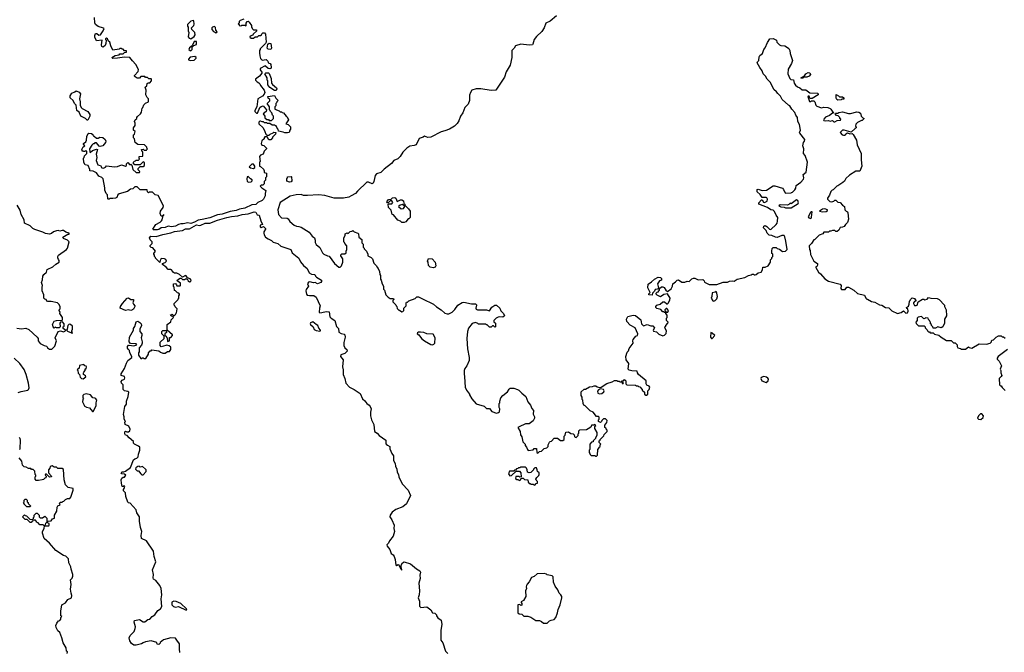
# Model space of a CAD drawing. Extents: x 1862350 to 2057294, y 212041 to 437318.
# Tile 263 of 301: x 1969843 to 1982444, y 365759 to 373859. Entities that reach past the tile are written whole.
import ezdxf

# ---------------------------------------------------------------- set-up
doc = ezdxf.new("R2010")
doc.units = 0

msp = doc.modelspace()

# ---------------------------------------------------------------- linework, layer by layer
at = {"layer": '0CON10XD'}
for points in [[(1971625, 371174), (1971605, 371168), (1971555, 371168), (1971548, 371175), (1971585, 371237), (1971642, 371268), (1971657, 371283), (1971667, 371295), (1971680, 371350), (1971690, 371355), (1971685, 371360), (1971668, 371342), (1971655, 371342), (1971642, 371375), (1971645, 371408), (1971679, 371455), (1971684, 371475), (1971616, 371606), (1971575, 371618), (1971542, 371652), (1971505, 371650), (1971493, 371643), (1971480, 371655), (1971475, 371680), (1971385, 371680), (1971348, 371718), (1971315, 371720), (1971290, 371695), (1971263, 371687), (1971222, 371658), (1971115, 371630), (1971100, 371615), (1971086, 371584), (1971070, 371575), (1971035, 371568), (1970995, 371570), (1970988, 371562), (1970975, 371560), (1970970, 371565), (1970968, 371615), (1970948, 371635), (1970933, 371675), (1970933, 371705), (1970912, 371822), (1970895, 371839), (1970855, 371856), (1970825, 371897), (1970785, 371918), (1970742, 371925), (1970742, 371942), (1970720, 371990), (1970682, 372002), (1970665, 372030), (1970660, 372085), (1970670, 372095), (1970673, 372117), (1970700, 372145), (1970700, 372175), (1970685, 372180), (1970678, 372172), (1970665, 372170), (1970655, 372180), (1970645, 372170), (1970640, 372195), (1970655, 372230), (1970678, 372245), (1970660, 372265), (1970660, 372275), (1970690, 372295), (1970698, 372315), (1970701, 372365), (1970718, 372402), (1970725, 372407), (1970761, 372401), (1970778, 372388), (1970785, 372370), (1970798, 372368), (1970825, 372340), (1970845, 372340), (1970867, 372353), (1970905, 372349), (1970935, 372326), (1970944, 372305), (1970939, 372285), (1970905, 372243), (1970873, 372233), (1970860, 372240), (1970825, 372280), (1970805, 372280), (1970795, 372270), (1970785, 372270), (1970765, 372250), (1970738, 372205), (1970740, 372165), (1970745, 372160), (1970775, 372182), (1970825, 372200), (1970837, 372197), (1970820, 372135), (1970829, 372095), (1970820, 372055), (1970842, 372002), (1970875, 371992), (1970895, 371960), (1970915, 371958), (1970939, 371971), (1970955, 371988), (1971055, 371976), (1971095, 371981), (1971145, 372000), (1971195, 371982), (1971208, 371992), (1971210, 372015), (1971225, 372030), (1971252, 372002), (1971265, 372010), (1971278, 371998), (1971292, 371942), (1971335, 371900), (1971375, 371900), (1971380, 371915), (1971360, 371935), (1971360, 371955), (1971385, 371980), (1971425, 371980), (1971438, 371992), (1971438, 372028), (1971425, 372040), (1971385, 372000), (1971315, 372000), (1971300, 372015), (1971300, 372035), (1971312, 372048), (1971325, 372050), (1971335, 372060), (1971365, 372060), (1971378, 372072), (1971370, 372085), (1971372, 372108), (1971418, 372112), (1971420, 372165), (1971412, 372172), (1971402, 372198), (1971425, 372200), (1971435, 372190), (1971465, 372190), (1971470, 372195), (1971480, 372205), (1971470, 372215), (1971470, 372225), (1971438, 372258), (1971355, 372260), (1971320, 372285), (1971310, 372335), (1971300, 372345), (1971300, 372385), (1971310, 372395), (1971320, 372425), (1971300, 372445), (1971300, 372475), (1971320, 372505), (1971320, 372535), (1971312, 372555), (1971320, 372575), (1971340, 372595), (1971340, 372605), (1971352, 372618), (1971388, 372652), (1971400, 372675), (1971410, 372725), (1971420, 372735), (1971432, 372768), (1971452, 372788), (1971490, 372805), (1971490, 372845), (1971473, 372863), (1971458, 372898), (1971460, 372955), (1971450, 372995), (1971468, 373012), (1971475, 373040), (1971485, 373050), (1971508, 373052), (1971530, 373075), (1971530, 373095), (1971525, 373100), (1971495, 373100), (1971478, 373118), (1971455, 373120), (1971445, 373130), (1971395, 373130), (1971375, 373110), (1971345, 373112), (1971320, 373125), (1971310, 373135), (1971310, 373145), (1971360, 373195), (1971362, 373222), (1971330, 373285), (1971285, 373330), (1971253, 373373), (1971185, 373378), (1971095, 373364), (1971035, 373363), (1971020, 373375), (1971065, 373400), (1971115, 373410), (1971125, 373420), (1971165, 373420), (1971182, 373438), (1971208, 373442), (1971208, 373458), (1971185, 373460), (1971165, 373480), (1971155, 373480), (1971145, 373490), (1971125, 373490), (1971115, 373480), (1971035, 373470), (1971008, 373525), (1970995, 373570), (1970980, 373585), (1970968, 373615), (1970955, 373620), (1970940, 373615), (1970940, 373605), (1970950, 373595), (1970947, 373553), (1970935, 373530), (1970915, 373510), (1970905, 373508), (1970893, 373515), (1970889, 373535), (1970900, 373595), (1970825, 373588), (1970804, 373635), (1970804, 373656), (1970815, 373682), (1970831, 373681), (1970855, 373659), (1970877, 373665), (1970913, 373715), (1970922, 373745), (1970915, 373752), (1970845, 373770), (1970812, 373795), (1970803, 373817), (1970800, 373885)], [(1976714, 373906), (1976631, 373839), (1976577, 373813), (1976557, 373755), (1976525, 373708), (1976457, 373645), (1976427, 373605), (1976412, 373545), (1976405, 373538), (1976365, 373534), (1976255, 373546), (1976187, 373523), (1976172, 373495), (1976142, 373465), (1976142, 373375), (1976120, 373275), (1976069, 373191), (1976048, 373122), (1975935, 372958), (1975875, 372950), (1975745, 372972), (1975685, 372972), (1975630, 372955), (1975612, 372928), (1975598, 372892), (1975598, 372825), (1975582, 372778), (1975538, 372735), (1975514, 372666), (1975486, 372624), (1975461, 372565), (1975440, 372530), (1975407, 372495), (1975345, 372456), (1975285, 372434), (1975235, 372424), (1975106, 372354), (1975065, 372350), (1975025, 372368), (1975005, 372353), (1974955, 372336), (1974915, 372258), (1974893, 372247), (1974835, 372240), (1974798, 372215), (1974745, 372162), (1974710, 372105), (1974682, 372078), (1974633, 372055), (1974603, 372017), (1974506, 371944), (1974465, 371902), (1974408, 371885), (1974392, 371865), (1974377, 371785), (1974366, 371764), (1974355, 371758), (1974305, 371780), (1974285, 371777), (1974168, 371665), (1974140, 371635), (1974085, 371602), (1974055, 371588), (1973985, 371572), (1973867, 371573), (1973746, 371606), (1973665, 371617), (1973525, 371607), (1973475, 371608), (1973445, 371620), (1973380, 371615), (1973305, 371599), (1973175, 371516), (1973147, 371423), (1973157, 371365), (1973195, 371320), (1973267, 371317), (1973278, 371308), (1973298, 371275), (1973355, 371226), (1973385, 371213), (1973415, 371212), (1973445, 371203), (1973546, 371136), (1973585, 371088), (1973614, 371064), (1973623, 371035), (1973623, 371005), (1973635, 370980), (1973685, 370940), (1973718, 370875), (1973735, 370858), (1973783, 370833), (1973805, 370830), (1973872, 370735), (1973925, 370690), (1973945, 370690), (1973960, 370705), (1973980, 370755), (1973980, 370795)], [(1972710, 373865), (1972663, 373847), (1972653, 373837), (1972650, 373815), (1972640, 373805), (1972650, 373795), (1972650, 373785), (1972675, 373780), (1972685, 373790), (1972725, 373790), (1972735, 373780), (1972740, 373785), (1972740, 373815), (1972750, 373825), (1972750, 373835), (1972765, 373840), (1972778, 373828), (1972810, 373785), (1972810, 373765), (1972820, 373755), (1972820, 373745), (1972835, 373730), (1972868, 373728), (1972878, 373715), (1972830, 373675), (1972828, 373662), (1972792, 373648), (1972790, 373635), (1972805, 373620), (1972835, 373620), (1972855, 373640), (1972885, 373640), (1972903, 373657), (1972925, 373658), (1972936, 373664), (1972942, 373678), (1972955, 373690), (1972975, 373689), (1972988, 373675), (1972997, 373573), (1972990, 373555), (1972920, 373485), (1972920, 373475), (1972910, 373465), (1972910, 373435), (1972914, 373394), (1972925, 373360), (1972945, 373342), (1972997, 373347), (1973018, 373328), (1973022, 373312), (1973032, 373302), (1973048, 373298), (1973057, 373287), (1973062, 373245), (1973058, 373235), (1973045, 373230), (1973022, 373232), (1972990, 373265), (1972983, 373267), (1972920, 373235), (1972920, 373215), (1972940, 373185), (1972940, 373175), (1972913, 373137), (1972860, 373095), (1972860, 373085), (1972880, 373065), (1972905, 373052), (1972918, 373038), (1972923, 373015), (1972972, 372955), (1972980, 372925), (1972972, 372905), (1972949, 372881), (1972890, 372845), (1972877, 372743), (1972850, 372695), (1972850, 372685), (1972875, 372660), (1972888, 372662), (1972917, 372733), (1972935, 372748), (1972960, 372755), (1973000, 372705), (1972998, 372682), (1972960, 372655), (1972980, 372625), (1972982, 372602), (1973005, 372580), (1973025, 372580), (1973035, 372570), (1973065, 372570), (1973090, 372595), (1973090, 372625), (1973080, 372635), (1973068, 372668), (1973052, 372682), (1973050, 372695), (1973040, 372705), (1973040, 372745), (1973008, 372785), (1973042, 372818), (1973042, 372835), (1973022, 372855), (1973020, 372875), (1973105, 372890), (1973120, 372855), (1973150, 372825), (1973132, 372808), (1973130, 372795), (1973120, 372785), (1973120, 372755), (1973110, 372745), (1973110, 372715), (1973165, 372690), (1973175, 372680), (1973195, 372680), (1973202, 372672), (1973218, 372668), (1973252, 372625), (1973268, 372615), (1973282, 372575), (1973250, 372525), (1973277, 372517), (1973310, 372485), (1973310, 372455), (1973300, 372445), (1973290, 372415), (1973272, 372408), (1973235, 372410), (1973215, 372420), (1973155, 372430), (1973150, 372455), (1973142, 372462), (1973125, 372500), (1973115, 372500), (1973105, 372510), (1973075, 372510), (1973045, 372530), (1973015, 372530), (1973005, 372540), (1972975, 372540), (1972965, 372550), (1972945, 372550), (1972925, 372560), (1972915, 372560), (1972903, 372547), (1972902, 372525), (1972958, 372472), (1972982, 372425), (1972992, 372392), (1973005, 372380), (1973035, 372380), (1973050, 372395), (1973088, 372412), (1973095, 372420), (1973120, 372415), (1973118, 372392), (1973080, 372355), (1973080, 372345), (1973055, 372320), (1973032, 372322), (1973008, 372358), (1972982, 372358), (1972970, 372345), (1972970, 372335), (1972943, 372307), (1972932, 372275), (1972942, 372252), (1972968, 372248), (1973000, 372215), (1973000, 372205), (1972973, 372177), (1972960, 372135), (1972925, 372122), (1972912, 372105), (1972920, 372045), (1972910, 372035), (1972910, 371985), (1972925, 371980), (1972962, 371945), (1972972, 371925), (1972972, 371902), (1973000, 371895), (1973000, 371845), (1972990, 371835), (1972990, 371805), (1972970, 371785), (1972970, 371755), (1972955, 371740), (1972932, 371738), (1972920, 371725), (1972940, 371705), (1972992, 371672), (1972983, 371635), (1972986, 371605), (1972965, 371562), (1972945, 371544), (1972891, 371519), (1972865, 371492), (1972815, 371486), (1972726, 371444), (1972655, 371431), (1972615, 371416), (1972535, 371402), (1972435, 371367), (1972375, 371360), (1972277, 371323), (1972180, 371300), (1972128, 371292), (1972079, 371265), (1972035, 371249), (1971995, 371256), (1971935, 371244), (1971905, 371246), (1971875, 371238), (1971836, 371214), (1971785, 371206), (1971745, 371213), (1971703, 371197), (1971655, 371192), (1971625, 371174)], [(1972035, 373614), (1972076, 373644), (1972090, 373665), (1972083, 373695), (1972044, 373734), (1972040, 373755), (1972070, 373785), (1972077, 373803), (1972070, 373845), (1972065, 373848), (1972035, 373838), (1971992, 373798), (1971992, 373775), (1972000, 373765), (1971998, 373718), (1972007, 373695), (1971999, 373639), (1972013, 373623), (1972035, 373614)], [(1972355, 373690), (1972370, 373705), (1972353, 373723), (1972347, 373757), (1972335, 373770), (1972310, 373765), (1972300, 373755), (1972302, 373735), (1972325, 373708), (1972355, 373690)], [(1972035, 373462), (1972052, 373478), (1972052, 373508), (1972072, 373528), (1972107, 373543), (1972105, 373578), (1972075, 373580), (1972048, 373522), (1972015, 373500), (1972008, 373475), (1972023, 373463), (1972035, 373462)], [(1973055, 373478), (1973023, 373483), (1973010, 373495), (1973020, 373545), (1973035, 373560), (1973056, 373555), (1973066, 373495), (1973055, 373478)], [(1979541, 371279), (1979546, 371325), (1979525, 371355), (1979504, 371404), (1979485, 371418), (1979454, 371424), (1979415, 371452), (1979302, 371495), (1979303, 371515), (1979335, 371550), (1979345, 371550), (1979363, 371523), (1979375, 371519), (1979409, 371535), (1979412, 371562), (1979406, 371576), (1979395, 371581), (1979345, 371582), (1979319, 371619), (1979280, 371655), (1979280, 371685), (1979295, 371690), (1979345, 371672), (1979402, 371678), (1979485, 371730), (1979505, 371732), (1979605, 371700), (1979620, 371685), (1979630, 371655), (1979645, 371638), (1979715, 371640), (1979722, 371648), (1979735, 371650), (1979765, 371680), (1979777, 371703), (1979780, 371735), (1979840, 371780), (1979872, 371815), (1979878, 371835), (1979870, 371875), (1979907, 371905), (1979926, 372035), (1979895, 372120), (1979872, 372145), (1979877, 372205), (1979864, 372245), (1979874, 372285), (1979887, 372303), (1979889, 372325), (1979827, 372405), (1979824, 372415), (1979837, 372445), (1979823, 372515), (1979803, 372555), (1979797, 372605), (1979776, 372636), (1979765, 372672), (1979723, 372715), (1979700, 372755), (1979680, 372765), (1979600, 372835), (1979579, 372879), (1979544, 372914), (1979530, 372935), (1979494, 372964), (1979452, 373055), (1979408, 373095), (1979388, 373135), (1979358, 373165), (1979343, 373205), (1979313, 373245), (1979282, 373305), (1979285, 373320), (1979302, 373338), (1979308, 373385), (1979315, 373400), (1979350, 373425), (1979367, 373475), (1979383, 373497), (1979413, 373565), (1979445, 373612), (1979486, 373616), (1979530, 373595), (1979532, 373572), (1979567, 373537), (1979585, 373528), (1979635, 373522), (1979655, 373512), (1979685, 373488), (1979700, 373465), (1979702, 373425), (1979732, 373335), (1979722, 373298), (1979678, 373225), (1979673, 373165), (1979697, 373107), (1979713, 373093), (1979748, 373088), (1979754, 373044), (1979770, 373020), (1979795, 373001), (1979828, 372988), (1979855, 372960), (1979905, 372960), (1979955, 372920), (1980058, 372918), (1980060, 372895), (1979985, 372850), (1979955, 372850), (1979948, 372878), (1979935, 372880), (1979930, 372875), (1979952, 372812), (1979965, 372810), (1979975, 372820), (1980005, 372820), (1980018, 372808), (1980033, 372763), (1980043, 372753), (1980105, 372732), (1980135, 372738), (1980185, 372733), (1980215, 372722), (1980225, 372712), (1980258, 372662), (1980245, 372660), (1980208, 372632), (1980155, 372610), (1980133, 372587), (1980130, 372575), (1980135, 372570), (1980155, 372562), (1980195, 372568), (1980215, 372560), (1980245, 372570), (1980262, 372552), (1980275, 372552), (1980303, 372567), (1980348, 372572), (1980350, 372585), (1980340, 372595), (1980340, 372605), (1980318, 372628), (1980295, 372630), (1980280, 372655), (1980285, 372660), (1980315, 372660), (1980328, 372672), (1980375, 372678), (1980448, 372658), (1980475, 372658), (1980555, 372678), (1980580, 372675), (1980603, 372663), (1980612, 372622), (1980632, 372602), (1980650, 372595), (1980625, 372570), (1980615, 372570), (1980567, 372543), (1980545, 372520), (1980540, 372495), (1980550, 372485), (1980550, 372475), (1980534, 372466), (1980485, 372420), (1980395, 372442), (1980375, 372442), (1980342, 372415), (1980370, 372385), (1980385, 372380), (1980405, 372382), (1980414, 372396), (1980435, 372408), (1980465, 372398), (1980495, 372400), (1980509, 372389), (1980553, 372315), (1980560, 372255), (1980613, 372145), (1980613, 372063), (1980622, 371985), (1980595, 371920), (1980545, 371918), (1980461, 371869), (1980414, 371826), (1980397, 371793), (1980378, 371772), (1980315, 371730), (1980302, 371728), (1980255, 371680), (1980240, 371675), (1980225, 371660), (1980207, 371613), (1980180, 371575), (1980182, 371562), (1980212, 371532), (1980235, 371528), (1980260, 371535), (1980273, 371547), (1980287, 371547), (1980315, 371522), (1980345, 371520), (1980374, 371484), (1980400, 371465), (1980403, 371423), (1980420, 371405), (1980435, 371400), (1980440, 371385), (1980448, 371305), (1980438, 371262), (1980410, 371235), (1980395, 371210), (1980375, 371200), (1980342, 371198), (1980328, 371165), (1980305, 371148), (1980288, 371148), (1980275, 371160), (1980245, 371160), (1980225, 371150), (1980205, 371150), (1980195, 371140), (1980135, 371138), (1980120, 371115), (1980075, 371100), (1980020, 371045), (1980005, 371040), (1979978, 370995), (1979948, 370962), (1979950, 370915), (1979960, 370905), (1979963, 370853), (1980007, 370767), (1980052, 370735), (1980052, 370715), (1980045, 370700), (1980030, 370695), (1980030, 370685), (1980064, 370624), (1980093, 370603), (1980145, 370542), (1980195, 370510), (1980345, 370472), (1980357, 370455), (1980352, 370415), (1980360, 370405), (1980373, 370403), (1980407, 370403), (1980430, 370435), (1980450, 370435), (1980516, 370396), (1980563, 370353), (1980655, 370330), (1980670, 370295), (1980685, 370280), (1980695, 370280), (1980745, 370252), (1980785, 370242), (1980845, 370208), (1980875, 370202), (1980925, 370172), (1980965, 370168), (1981005, 370130), (1981075, 370098), (1981122, 370108), (1981155, 370130), (1981185, 370100), (1981203, 370107), (1981212, 370125), (1981210, 370155), (1981195, 370160), (1981190, 370175), (1981218, 370192), (1981228, 370215), (1981230, 370255), (1981240, 370265), (1981242, 370278), (1981263, 370297), (1981295, 370288), (1981310, 370265), (1981308, 370252), (1981295, 370250), (1981280, 370235), (1981280, 370225), (1981295, 370200), (1981315, 370198), (1981328, 370202), (1981340, 370245), (1981395, 370280), (1981415, 370280), (1981427, 370273), (1981458, 370282), (1981475, 370300), (1981505, 370292), (1981585, 370288), (1981610, 370275), (1981680, 370205), (1981680, 370185), (1981698, 370145), (1981702, 370068), (1981680, 370025), (1981678, 369975), (1981656, 369924), (1981635, 369912), (1981595, 369928), (1981565, 369910), (1981535, 369910), (1981530, 369925), (1981510, 369945), (1981510, 369955), (1981500, 369965), (1981500, 369985), (1981490, 369995), (1981488, 370008), (1981472, 370022), (1981468, 370038), (1981435, 370040), (1981428, 370032), (1981415, 370030), (1981385, 370060), (1981342, 370048), (1981330, 370035), (1981330, 370005), (1981310, 369985), (1981315, 369970), (1981345, 369940), (1981418, 369938), (1981430, 369925), (1981432, 369912), (1981458, 369888), (1981460, 369875), (1981472, 369862), (1981485, 369860), (1981495, 369850), (1981535, 369850), (1981552, 369832), (1981605, 369818), (1981635, 369792), (1981705, 369752), (1981762, 369752), (1981795, 369720), (1981815, 369720), (1981840, 369695), (1981840, 369675), (1981850, 369655), (1981885, 369650), (1981898, 369638), (1981945, 369638), (1981985, 369670), (1981995, 369660), (1982027, 369653), (1982123, 369707), (1982215, 369702), (1982262, 369718), (1982280, 369735), (1982280, 369745), (1982290, 369755), (1982305, 369760), (1982340, 369795), (1982368, 369812), (1982402, 369812), (1982415, 369800), (1982435, 369800), (1982455, 369780)], [(1972025, 373338), (1972075, 373342), (1972100, 373365), (1972100, 373375), (1972085, 373388), (1972023, 373377), (1972002, 373355), (1972004, 373344), (1972025, 373338)], [(1973125, 372950), (1973105, 372950), (1973045, 372992), (1973020, 373025), (1973020, 373075), (1973010, 373085), (1973010, 373115), (1972980, 373165), (1972992, 373178), (1973025, 373180), (1973035, 373170), (1973061, 373105), (1973066, 373046), (1973077, 373027), (1973129, 372985), (1973133, 372975), (1973125, 372950)], [(1979845, 373110), (1979840, 373115), (1979885, 373140), (1979905, 373167), (1979935, 373183), (1979955, 373180), (1979962, 373155), (1979946, 373134), (1979916, 373124), (1979878, 373122), (1979865, 373112), (1979845, 373110)], [(1970715, 372572), (1970705, 372572), (1970684, 372594), (1970624, 372625), (1970604, 372674), (1970572, 372695), (1970564, 372764), (1970543, 372785), (1970528, 372825), (1970490, 372860), (1970488, 372885), (1970511, 372919), (1970550, 372935), (1970565, 372948), (1970605, 372932), (1970619, 372909), (1970608, 372845), (1970617, 372805), (1970618, 372765), (1970628, 372735), (1970641, 372721), (1970713, 372685), (1970739, 372645), (1970741, 372625), (1970715, 372572)], [(1980315, 372828), (1980300, 372835), (1980290, 372855), (1980290, 372900), (1980320, 372885), (1980335, 372870), (1980375, 372870), (1980388, 372858), (1980388, 372842), (1980365, 372840), (1980355, 372832), (1980315, 372828)], [(1972835, 371952), (1972850, 371965), (1972850, 371985), (1972835, 372010), (1972815, 372010), (1972780, 371975), (1972795, 371960), (1972835, 371952)], [(1972768, 371778), (1972805, 371782), (1972820, 371795), (1972818, 371808), (1972795, 371820), (1972765, 371850), (1972752, 371848), (1972748, 371815), (1972755, 371790), (1972768, 371778)], [(1973295, 371778), (1973262, 371792), (1973260, 371825), (1973270, 371835), (1973272, 371848), (1973315, 371850), (1973320, 371845), (1973326, 371796), (1973315, 371782), (1973295, 371778)], [(1969805, 369911), (1969865, 369902), (1969923, 369907), (1969961, 369891), (1970068, 369795), (1970078, 369775), (1970080, 369745), (1970105, 369712), (1970155, 369688), (1970185, 369680), (1970195, 369670), (1970198, 369655), (1970225, 369638), (1970255, 369640), (1970292, 369678), (1970312, 369745), (1970298, 369785), (1970334, 369866), (1970363, 369873), (1970405, 369860), (1970430, 369875), (1970428, 369888), (1970415, 369890), (1970400, 369905), (1970400, 369925), (1970410, 369935), (1970410, 369965), (1970392, 369992), (1970363, 369987), (1970358, 369975), (1970360, 369925), (1970347, 369913), (1970312, 369912), (1970295, 369920), (1970285, 369910), (1970270, 369925), (1970263, 369955), (1970285, 369998), (1970315, 370008), (1970385, 370010), (1970390, 370015), (1970390, 370045), (1970358, 370095), (1970360, 370115), (1970350, 370135), (1970350, 370145), (1970360, 370155), (1970362, 370185), (1970345, 370218), (1970325, 370233), (1970245, 370252), (1970205, 370250), (1970190, 370255), (1970180, 370275), (1970165, 370280), (1970150, 370295), (1970150, 370335), (1970130, 370385), (1970130, 370435), (1970136, 370455), (1970120, 370495), (1970133, 370527), (1970138, 370575), (1970152, 370598), (1970184, 370625), (1970195, 370658), (1970267, 370693), (1970305, 370729), (1970350, 370755), (1970350, 370775), (1970338, 370788), (1970329, 370811), (1970329, 370825), (1970341, 370845), (1970440, 370915), (1970456, 370935), (1970478, 371015), (1970454, 371035), (1970404, 371055), (1970396, 371074), (1970458, 371112), (1970475, 371112), (1970477, 371125), (1970435, 371137), (1970405, 371160), (1970385, 371160), (1970355, 371150), (1970335, 371158), (1970315, 371157), (1970275, 371143), (1970248, 371122), (1970225, 371114), (1970175, 371120), (1970139, 371139), (1970035, 371172), (1970010, 371185), (1969975, 371219), (1969905, 371252), (1969898, 371295), (1969861, 371365), (1969850, 371420), (1969811, 371485)], [(1974765, 371262), (1974735, 371262), (1974715, 371280), (1974683, 371293), (1974628, 371358), (1974610, 371365), (1974598, 371418), (1974564, 371454), (1974560, 371495), (1974565, 371500), (1974605, 371502), (1974617, 371517), (1974605, 371540), (1974585, 371540), (1974558, 371512), (1974552, 371512), (1974540, 371525), (1974562, 371558), (1974595, 371560), (1974615, 371578), (1974645, 371582), (1974658, 371575), (1974675, 371530), (1974717, 371553), (1974735, 371552), (1974755, 371538), (1974760, 371505), (1974770, 371495), (1974772, 371482), (1974818, 371438), (1974840, 371405), (1974840, 371325), (1974825, 371310), (1974815, 371310), (1974785, 371270), (1974765, 371262)], [(1974725, 371438), (1974755, 371440), (1974770, 371465), (1974742, 371492), (1974710, 371485), (1974690, 371465), (1974725, 371438)], [(1979715, 371450), (1979805, 371506), (1979810, 371515), (1979801, 371545), (1979785, 371554), (1979715, 371500), (1979705, 371510), (1979688, 371492), (1979667, 371483), (1979575, 371490), (1979560, 371475), (1979585, 371462), (1979625, 371460), (1979645, 371450), (1979715, 371450)], [(1971715, 369687), (1971655, 369670), (1971640, 369685), (1971642, 369728), (1971690, 369775), (1971690, 369805), (1971660, 369835), (1971660, 369865), (1971675, 369878), (1971718, 369878), (1971720, 369855), (1971700, 369835), (1971700, 369815), (1971718, 369808), (1971720, 369795), (1971730, 369785), (1971735, 369740), (1971760, 369745), (1971762, 369788), (1971775, 369790), (1971800, 369815), (1971800, 369825), (1971730, 369885), (1971730, 369955), (1971775, 369990), (1971783, 370017), (1971810, 370045), (1971808, 370058), (1971782, 370062), (1971772, 370078), (1971785, 370080), (1971795, 370090), (1971812, 370072), (1971825, 370070), (1971838, 370082), (1971840, 370095), (1971850, 370105), (1971860, 370155), (1971832, 370182), (1971830, 370195), (1971820, 370205), (1971820, 370225), (1971870, 370275), (1971870, 370285), (1971880, 370295), (1971880, 370325), (1971890, 370335), (1971890, 370345), (1971878, 370358), (1971862, 370362), (1971838, 370388), (1971822, 370392), (1971820, 370435), (1971813, 370443), (1971810, 370475), (1971835, 370480), (1971850, 370465), (1971852, 370452), (1971895, 370450), (1971900, 370455), (1971900, 370485), (1971860, 370515), (1971862, 370528), (1971895, 370550), (1971908, 370548), (1971925, 370530), (1971955, 370530), (1971965, 370540), (1971985, 370540), (1971997, 370515), (1972015, 370501), (1972032, 370505), (1972037, 370523), (1972025, 370540), (1971992, 370552), (1971975, 370580), (1971965, 370582), (1971925, 370560), (1971890, 370595), (1971855, 370612), (1971825, 370612), (1971810, 370620), (1971787, 370657), (1971775, 370662), (1971745, 370660), (1971719, 370689), (1971670, 370725), (1971672, 370738), (1971705, 370750), (1971720, 370765), (1971715, 370788), (1971695, 370798), (1971655, 370800), (1971640, 370775), (1971635, 370750), (1971580, 370805), (1971580, 370815), (1971570, 370825), (1971570, 370845), (1971560, 370855), (1971560, 370865), (1971580, 370895), (1971548, 370938), (1971525, 370940), (1971513, 370953), (1971513, 370967), (1971540, 370995), (1971540, 371015), (1971511, 371041), (1971502, 371065), (1971520, 371085), (1971589, 371081), (1971675, 371109), (1971775, 371128), (1971822, 371145), (1971925, 371161), (1971965, 371180), (1972015, 371181), (1972105, 371232), (1972145, 371225), (1972163, 371227), (1972215, 371253), (1972275, 371254), (1972375, 371293), (1972494, 371326), (1972555, 371339), (1972635, 371346), (1972690, 371365), (1972767, 371373), (1972845, 371399), (1972863, 371393), (1972882, 371362), (1972907, 371355), (1972927, 371285), (1972950, 371235), (1972922, 371228), (1972922, 371205), (1972935, 371198), (1972965, 371210), (1972988, 371185), (1972990, 371175), (1972969, 371141), (1972966, 371125), (1972972, 371102), (1972990, 371075), (1973021, 371051), (1973065, 371031), (1973085, 371010), (1973145, 370994), (1973185, 370960), (1973314, 370915), (1973331, 370875), (1973417, 370807), (1973438, 370758), (1973473, 370713), (1973523, 370675), (1973548, 370618), (1973579, 370599), (1973622, 370595), (1973628, 370575), (1973640, 370560), (1973706, 370525), (1973707, 370505), (1973697, 370495), (1973655, 370478), (1973625, 370493), (1973605, 370491), (1973555, 370504), (1973540, 370500), (1973528, 370475), (1973541, 370445), (1973507, 370405), (1973504, 370386), (1973514, 370344), (1973522, 370332), (1973553, 370327), (1973609, 370329), (1973636, 370305), (1973690, 370195), (1973679, 370165), (1973676, 370115), (1973685, 370104), (1973709, 370109), (1973765, 370124), (1973805, 370116), (1973814, 370054), (1973827, 370035), (1973876, 370005), (1973898, 369929), (1973923, 369903), (1973929, 369859), (1973955, 369841), (1973995, 369833), (1974005, 369822), (1974008, 369792), (1973991, 369725), (1973990, 369685), (1974002, 369655), (1974028, 369635), (1974032, 369615), (1974003, 369585), (1973954, 369566), (1973948, 369545), (1973983, 369504), (1973973, 369415), (1973984, 369375), (1973984, 369315), (1974004, 369265), (1974015, 369205), (1974062, 369152), (1974125, 369122), (1974201, 369071), (1974230, 369005), (1974260, 368980), (1974284, 368944), (1974314, 368925), (1974330, 368905), (1974341, 368875), (1974332, 368832), (1974333, 368785), (1974347, 368735), (1974376, 368675), (1974382, 368585), (1974419, 368565), (1974445, 368535), (1974529, 368475), (1974529, 368435), (1974534, 368425), (1974549, 368409), (1974578, 368395), (1974580, 368365), (1974604, 368305), (1974628, 368275), (1974625, 368215), (1974648, 368175), (1974652, 368142), (1974670, 368105), (1974673, 368065), (1974692, 368035), (1974694, 368004), (1974738, 367915), (1974815, 367833), (1974844, 367765), (1974795, 367659), (1974745, 367620), (1974655, 367589), (1974608, 367555), (1974583, 367515), (1974578, 367495), (1974607, 367455), (1974636, 367385), (1974630, 367345), (1974638, 367305), (1974621, 367245), (1974577, 367185), (1974564, 367156), (1974543, 367135), (1974545, 367116), (1974580, 367075), (1974595, 367025), (1974623, 367005), (1974636, 366986), (1974649, 366945), (1974656, 366876), (1974665, 366870), (1974685, 366881), (1974697, 366877), (1974715, 366832), (1974735, 366810), (1974723, 366853), (1974726, 366875), (1974741, 366905), (1974765, 366918), (1974845, 366892), (1974919, 366829), (1974965, 366802), (1974972, 366785), (1974962, 366745), (1974968, 366705), (1974953, 366645), (1974961, 366545), (1974955, 366495), (1974943, 366455), (1974959, 366415), (1974961, 366351), (1974975, 366332), (1975055, 366342), (1975103, 366303), (1975124, 366264), (1975155, 366260), (1975177, 366237), (1975178, 366225), (1975192, 366202), (1975235, 366170), (1975246, 366115), (1975233, 366043), (1975231, 365915), (1975258, 365878), (1975294, 365774), (1975320, 365745)], [(1979965, 371313), (1979973, 371317), (1979978, 371332), (1979985, 371400), (1979975, 371400), (1979965, 371390), (1979932, 371335), (1979942, 371322), (1979965, 371313)], [(1980115, 371398), (1980165, 371402), (1980180, 371415), (1980180, 371425), (1980145, 371437), (1980118, 371432), (1980080, 371405), (1980115, 371398)], [(1973980, 370795), (1973953, 370833), (1973953, 370847), (1973965, 370860), (1974005, 370860), (1974020, 370875), (1974020, 370895), (1974030, 370915), (1974030, 370965), (1974002, 370992), (1974000, 371005), (1973990, 371015), (1973990, 371065), (1974010, 371095), (1974010, 371115), (1974035, 371130), (1974045, 371120), (1974072, 371148), (1974095, 371150), (1974105, 371160), (1974122, 371142), (1974170, 371125), (1974180, 371115), (1974182, 371072), (1974220, 371045), (1974223, 371003), (1974240, 370985), (1974240, 370945), (1974250, 370935), (1974250, 370925), (1974280, 370895), (1974297, 370857), (1974300, 370835), (1974340, 370815), (1974360, 370795), (1974373, 370743), (1974410, 370705), (1974413, 370693), (1974432, 370672), (1974448, 370635), (1974450, 370595), (1974460, 370585), (1974460, 370535), (1974470, 370525), (1974480, 370475), (1974500, 370445), (1974498, 370408), (1974510, 370395), (1974530, 370335), (1974560, 370305), (1974585, 370290), (1974628, 370288), (1974630, 370275), (1974620, 370265), (1974620, 370245), (1974658, 370208), (1974660, 370195), (1974670, 370185), (1974672, 370162), (1974695, 370140), (1974705, 370140), (1974735, 370120), (1974748, 370122), (1974760, 370135), (1974760, 370165), (1974790, 370195), (1974790, 370235), (1974795, 370240), (1974805, 370240), (1974823, 370257), (1974905, 370290), (1974925, 370308), (1974945, 370308), (1975000, 370285), (1975140, 370215), (1975175, 370180), (1975235, 370142), (1975283, 370103), (1975314, 370094), (1975335, 370093), (1975378, 370115), (1975412, 370148), (1975452, 370205), (1975505, 370238), (1975525, 370240), (1975625, 370220), (1975675, 370220), (1975688, 370208), (1975690, 370195), (1975683, 370187), (1975680, 370165), (1975684, 370154), (1975700, 370145), (1975815, 370142), (1975855, 370130), (1975884, 370176), (1975925, 370203), (1975945, 370203), (1975986, 370166), (1975999, 370129), (1976035, 370098), (1976047, 370065), (1976025, 370048), (1975985, 370052), (1975965, 370048), (1975940, 370035), (1975910, 370005), (1975912, 369992), (1975930, 369975), (1975930, 369925), (1975925, 369920), (1975905, 369940), (1975892, 369938), (1975875, 369920), (1975855, 369920), (1975825, 369950), (1975815, 369950), (1975805, 369960), (1975715, 369960), (1975708, 369968), (1975675, 369980), (1975635, 369970), (1975585, 369910), (1975572, 369865), (1975567, 369775), (1975573, 369645), (1975594, 369534), (1975593, 369495), (1975567, 369425), (1975539, 369391), (1975532, 369368), (1975529, 369325), (1975537, 369285), (1975543, 369153), (1975562, 369115), (1975600, 369065), (1975600, 369055), (1975630, 369005), (1975685, 368940), (1975785, 368910), (1975815, 368880), (1975855, 368880), (1975885, 368842), (1975945, 368822), (1975972, 368828), (1975982, 368838), (1975988, 368875), (1975980, 368895), (1975980, 368945), (1975987, 368953), (1975988, 368975), (1976000, 369015), (1976025, 369048), (1976086, 369094), (1976105, 369130), (1976118, 369142), (1976165, 369139), (1976212, 369125), (1976232, 369115), (1976268, 369075), (1976320, 369035), (1976347, 368965), (1976382, 368925), (1976399, 368879), (1976418, 368855), (1976413, 368807), (1976430, 368775), (1976432, 368755), (1976415, 368722), (1976365, 368682), (1976315, 368682), (1976233, 368647), (1976220, 368635), (1976247, 368585), (1976252, 368545), (1976267, 368517), (1976283, 368453), (1976310, 368425), (1976310, 368405), (1976330, 368385), (1976340, 368355), (1976352, 368342), (1976415, 368350), (1976425, 368370), (1976455, 368368), (1976460, 368315), (1976475, 368310), (1976495, 368330), (1976520, 368335), (1976553, 368367), (1976590, 368375), (1976607, 368393), (1976608, 368415), (1976622, 368448), (1976632, 368458), (1976648, 368462), (1976685, 368500), (1976725, 368502), (1976765, 368470), (1976795, 368470), (1976810, 368485), (1976810, 368525), (1976822, 368538), (1976832, 368578), (1976865, 368580), (1976895, 368560), (1976928, 368558), (1976940, 368545), (1976942, 368522), (1976952, 368512), (1976965, 368510), (1976990, 368535), (1976990, 368555), (1977000, 368565), (1977000, 368595), (1977012, 368608), (1977097, 368613), (1977140, 368635), (1977160, 368655), (1977165, 368670), (1977195, 368670), (1977205, 368680), (1977210, 368655), (1977200, 368645), (1977200, 368625), (1977230, 368575), (1977230, 368535), (1977210, 368505), (1977210, 368495), (1977182, 368468), (1977180, 368455), (1977162, 368448), (1977140, 368425), (1977140, 368355), (1977130, 368345), (1977130, 368315), (1977140, 368305), (1977142, 368292), (1977155, 368280), (1977205, 368280), (1977212, 368272), (1977225, 368270), (1977238, 368282), (1977240, 368355), (1977260, 368375), (1977260, 368385), (1977270, 368395), (1977270, 368415), (1977280, 368425), (1977260, 368445), (1977260, 368465), (1977270, 368475), (1977270, 368485), (1977318, 368532), (1977322, 368548), (1977360, 368585), (1977360, 368605), (1977350, 368615), (1977348, 368628), (1977330, 368635), (1977330, 368665), (1977357, 368703), (1977360, 368725), (1977338, 368748), (1977315, 368750), (1977292, 368728), (1977290, 368715), (1977278, 368702), (1977252, 368712), (1977250, 368735), (1977260, 368745), (1977258, 368768), (1977245, 368780), (1977225, 368780), (1977180, 368835), (1977145, 368850), (1977080, 368915), (1977062, 368925), (1977053, 368943), (1977050, 368985), (1977040, 368995), (1977040, 369025), (1977030, 369045), (1977030, 369095), (1977065, 369130), (1977085, 369130), (1977133, 369157), (1977172, 369162), (1977195, 369172), (1977215, 369172), (1977235, 369158), (1977265, 369148), (1977285, 369153), (1977355, 369202), (1977427, 369223), (1977455, 369240), (1977485, 369240), (1977492, 369232), (1977515, 369230), (1977525, 369220), (1977550, 369220), (1977552, 369202), (1977565, 369200), (1977570, 369215), (1977550, 369220), (1977550, 369235), (1977575, 369240), (1977585, 369250), (1977600, 369235), (1977600, 369195), (1977612, 369182), (1977725, 369180), (1977735, 369170), (1977755, 369170), (1977762, 369162), (1977778, 369158), (1977810, 369125), (1977810, 369115), (1977838, 369088), (1977840, 369065), (1977855, 369050), (1977865, 369050), (1977880, 369065), (1977880, 369105), (1977898, 369122), (1977908, 369155), (1977900, 369165), (1977870, 369180), (1977862, 369195), (1977860, 369235), (1977764, 369314), (1977750, 369335), (1977747, 369357), (1977675, 369362), (1977643, 369373), (1977630, 369385), (1977640, 369455), (1977603, 369503), (1977598, 369545), (1977619, 369601), (1977635, 369620), (1977642, 369648), (1977692, 369715), (1977690, 369745), (1977695, 369762), (1977730, 369805), (1977750, 369815), (1977752, 369835), (1977720, 369915), (1977655, 369948), (1977612, 369995), (1977608, 370025), (1977625, 370058), (1977694, 370076), (1977725, 370070), (1977790, 370015), (1977800, 369965), (1977825, 369940), (1977875, 369958), (1977918, 369938), (1977947, 369937), (1977968, 369915), (1977950, 369885), (1977955, 369870), (1977992, 369862), (1978023, 369833), (1978075, 369812), (1978095, 369820), (1978118, 369842), (1978120, 369875), (1978102, 369905), (1978100, 369925), (1978110, 369935), (1978110, 369945), (1978138, 369972), (1978140, 369985), (1978120, 370005), (1978120, 370035), (1978130, 370045), (1978130, 370075), (1978110, 370095), (1978110, 370110), (1978138, 370112), (1978148, 370135), (1978125, 370160), (1978115, 370160), (1978100, 370145), (1978100, 370135), (1978110, 370125), (1978110, 370110), (1978095, 370110), (1978088, 370118), (1978075, 370120), (1978047, 370147), (1977995, 370160), (1977983, 370173), (1977982, 370185), (1977995, 370202), (1978040, 370215), (1978075, 370248), (1978095, 370248), (1978125, 370220), (1978135, 370220), (1978148, 370232), (1978165, 370270), (1978167, 370295), (1978135, 370350), (1978085, 370338), (1978045, 370312), (1978002, 370332), (1977990, 370345), (1977990, 370355), (1978002, 370368), (1978020, 370375), (1978020, 370385), (1978030, 370395), (1978032, 370418), (1978055, 370440), (1978075, 370440), (1978089, 370429), (1978114, 370394), (1978135, 370380), (1978179, 370411), (1978198, 370445), (1978202, 370475), (1978235, 370502), (1978256, 370524), (1978275, 370529), (1978318, 370498), (1978354, 370496), (1978385, 370511), (1978412, 370508), (1978445, 370540), (1978465, 370550), (1978485, 370550), (1978525, 370528), (1978585, 370532), (1978602, 370515), (1978607, 370497), (1978665, 370468), (1978765, 370468), (1978845, 370498), (1978902, 370498), (1978928, 370512), (1978965, 370517), (1978985, 370512), (1979024, 370536), (1979125, 370558), (1979168, 370582), (1979205, 370590), (1979215, 370600), (1979235, 370600), (1979242, 370592), (1979255, 370590), (1979270, 370595), (1979293, 370617), (1979330, 370625), (1979350, 370655), (1979352, 370688), (1979385, 370690), (1979420, 370705), (1979450, 370755), (1979450, 370785), (1979468, 370802), (1979470, 370815), (1979480, 370825), (1979480, 370855), (1979470, 370865), (1979470, 370895), (1979473, 370927), (1979485, 370940), (1979525, 370940), (1979535, 370930), (1979565, 370920), (1979605, 370890), (1979645, 370896), (1979664, 370915), (1979648, 371025), (1979635, 371080), (1979625, 371094), (1979595, 371096), (1979535, 371069), (1979515, 371072), (1979467, 371097), (1979435, 371100), (1979410, 371125), (1979395, 371160), (1979363, 371193), (1979368, 371215), (1979385, 371222), (1979405, 371212), (1979437, 371177), (1979455, 371173), (1979524, 371236), (1979536, 371254), (1979541, 371279)], [(1975135, 370682), (1975098, 370688), (1975075, 370710), (1975070, 370755), (1975060, 370765), (1975075, 370800), (1975120, 370795), (1975162, 370755), (1975170, 370705), (1975158, 370692), (1975135, 370682)], [(1977935, 370330), (1977893, 370335), (1977895, 370350), (1977910, 370365), (1977880, 370425), (1977888, 370472), (1977929, 370501), (1977965, 370538), (1978015, 370560), (1978045, 370558), (1978058, 370545), (1978058, 370522), (1978030, 370515), (1978004, 370476), (1978020, 370425), (1978005, 370410), (1977974, 370406), (1977968, 370382), (1977942, 370358), (1977935, 370330)], [(1978725, 370256), (1978745, 370264), (1978764, 370285), (1978773, 370315), (1978766, 370356), (1978755, 370380), (1978745, 370370), (1978705, 370360), (1978702, 370315), (1978693, 370295), (1978715, 370261), (1978725, 370256)], [(1971265, 370137), (1971235, 370142), (1971195, 370137), (1971130, 370165), (1971132, 370185), (1971158, 370225), (1971220, 370295), (1971235, 370297), (1971265, 370277), (1971298, 370275), (1971299, 370261), (1971290, 370235), (1971298, 370215), (1971318, 370195), (1971318, 370185), (1971298, 370152), (1971285, 370142), (1971265, 370137)], [(1971894, 365755), (1971887, 365805), (1971888, 365865), (1971856, 365915), (1971835, 365938), (1971775, 365946), (1971685, 365918), (1971640, 365885), (1971640, 365875), (1971625, 365860), (1971602, 365862), (1971600, 365885), (1971525, 365904), (1971455, 365891), (1971421, 365879), (1971400, 365865), (1971335, 365852), (1971305, 365850), (1971272, 365872), (1971254, 365905), (1971244, 365945), (1971258, 365972), (1971306, 366024), (1971322, 366065), (1971323, 366085), (1971308, 366145), (1971313, 366167), (1971375, 366180), (1971425, 366148), (1971445, 366150), (1971482, 366178), (1971510, 366185), (1971538, 366215), (1971573, 366237), (1971612, 366295), (1971643, 366317), (1971662, 366345), (1971652, 366445), (1971662, 366495), (1971652, 366575), (1971636, 366615), (1971585, 366678), (1971557, 366697), (1971551, 366711), (1971557, 366755), (1971543, 366815), (1971583, 366915), (1971564, 366984), (1971556, 367055), (1971465, 367188), (1971403, 367215), (1971396, 367255), (1971404, 367304), (1971389, 367355), (1971378, 367438), (1971374, 367495), (1971344, 367544), (1971334, 367584), (1971258, 367668), (1971235, 367672), (1971225, 367682), (1971201, 367755), (1971195, 367800), (1971172, 367825), (1971170, 367845), (1971180, 367855), (1971190, 367885), (1971175, 367890), (1971168, 367882), (1971155, 367880), (1971144, 367925), (1971142, 367965), (1971152, 367988), (1971165, 368000), (1971185, 368000), (1971200, 368025), (1971185, 368040), (1971152, 368042), (1971142, 368058), (1971155, 368070), (1971175, 368070), (1971195, 368080), (1971263, 368127), (1971299, 368221), (1971315, 368236), (1971344, 368246), (1971357, 368263), (1971362, 368295), (1971382, 368345), (1971380, 368385), (1971365, 368400), (1971312, 368422), (1971300, 368435), (1971298, 368458), (1971244, 368504), (1971220, 368535), (1971195, 368540), (1971188, 368555), (1971188, 368582), (1971195, 368590), (1971215, 368580), (1971235, 368582), (1971252, 368595), (1971258, 368615), (1971240, 368655), (1971192, 368675), (1971190, 368705), (1971198, 368715), (1971180, 368745), (1971181, 368775), (1971172, 368805), (1971189, 368905), (1971210, 368935), (1971210, 368975), (1971232, 369035), (1971238, 369088), (1971225, 369100), (1971185, 369107), (1971165, 369124), (1971166, 369175), (1971168, 369185), (1971145, 369204), (1971143, 369225), (1971155, 369244), (1971183, 369257), (1971190, 369275), (1971185, 369288), (1971142, 369305), (1971142, 369325), (1971185, 369392), (1971208, 369462), (1971226, 369494), (1971280, 369535), (1971280, 369545), (1971252, 369595), (1971250, 369625), (1971234, 369634), (1971221, 369651), (1971224, 369675), (1971235, 369690), (1971245, 369693), (1971305, 369682), (1971340, 369695), (1971335, 369707), (1971263, 369713), (1971242, 369735), (1971248, 369795), (1971300, 369885), (1971298, 369905), (1971315, 369930), (1971335, 369992), (1971355, 369997), (1971382, 369982), (1971396, 369965), (1971401, 369945), (1971380, 369895), (1971380, 369865), (1971407, 369835), (1971408, 369815), (1971398, 369785), (1971410, 369735), (1971409, 369715), (1971400, 369690), (1971373, 369657), (1971370, 369605), (1971362, 369595), (1971362, 369565), (1971392, 369522), (1971405, 369520), (1971415, 369530), (1971425, 369530), (1971435, 369520), (1971458, 369522), (1971490, 369575), (1971490, 369595), (1971512, 369618), (1971525, 369620), (1971535, 369630), (1971625, 369620), (1971645, 369600), (1971675, 369590), (1971705, 369590), (1971735, 369612), (1971758, 369612), (1971778, 369635), (1971776, 369666), (1971754, 369684), (1971725, 369690), (1971715, 369687)], [(1973685, 369872), (1973691, 369875), (1973691, 369885), (1973670, 369910), (1973659, 369945), (1973635, 369956), (1973595, 369991), (1973565, 369979), (1973560, 369965), (1973564, 369955), (1973597, 369927), (1973612, 369892), (1973635, 369880), (1973685, 369872)], [(1970515, 369840), (1970520, 369855), (1970510, 369865), (1970510, 369875), (1970518, 369895), (1970517, 369935), (1970495, 369958), (1970475, 369960), (1970458, 369942), (1970452, 369898), (1970440, 369885), (1970455, 369870), (1970505, 369850), (1970515, 369840)], [(1975125, 369697), (1975145, 369703), (1975157, 369715), (1975158, 369785), (1975135, 369830), (1975055, 369838), (1975015, 369852), (1974973, 369857), (1974945, 369858), (1974932, 369848), (1974930, 369835), (1974950, 369825), (1974985, 369778), (1975022, 369745), (1975105, 369700), (1975125, 369697)], [(1978695, 369776), (1978705, 369777), (1978738, 369815), (1978706, 369846), (1978688, 369852), (1978684, 369795), (1978695, 369776)], [(1982486, 369634), (1982365, 369547), (1982352, 369525), (1982353, 369513), (1982380, 369485), (1982408, 369425), (1982392, 369385), (1982400, 369365), (1982398, 369338), (1982410, 369305), (1982405, 369290), (1982380, 369265), (1982382, 369182), (1982395, 369170), (1982405, 369170), (1982415, 369150), (1982455, 369110)], [(1969825, 369084), (1969862, 369098), (1969945, 369113), (1969957, 369125), (1969962, 369145), (1969954, 369205), (1969926, 369316), (1969898, 369378), (1969846, 369455), (1969772, 369525)], [(1970655, 369262), (1970688, 369285), (1970685, 369300), (1970660, 369315), (1970660, 369335), (1970663, 369347), (1970680, 369365), (1970682, 369388), (1970695, 369390), (1970698, 369415), (1970695, 369422), (1970677, 369427), (1970665, 369442), (1970607, 369433), (1970602, 369398), (1970580, 369375), (1970588, 369368), (1970593, 369333), (1970610, 369315), (1970615, 369280), (1970633, 369263), (1970655, 369262)], [(1979395, 369214), (1979423, 369235), (1979427, 369255), (1979418, 369268), (1979400, 369280), (1979365, 369289), (1979332, 369278), (1979327, 369263), (1979340, 369235), (1979395, 369214)], [(1977265, 369066), (1977295, 369074), (1977319, 369095), (1977322, 369105), (1977315, 369123), (1977275, 369132), (1977250, 369120), (1977239, 369101), (1977240, 369075), (1977265, 369066)], [(1970785, 368840), (1970822, 368915), (1970820, 368955), (1970828, 368985), (1970818, 369005), (1970805, 369012), (1970780, 369015), (1970747, 369057), (1970695, 369068), (1970665, 369060), (1970650, 369045), (1970650, 369015), (1970660, 369005), (1970653, 368997), (1970648, 368965), (1970670, 368925), (1970670, 368915), (1970698, 368898), (1970737, 368887), (1970775, 368842), (1970785, 368840)], [(1982145, 368741), (1982175, 368763), (1982178, 368785), (1982155, 368811), (1982137, 368813), (1982112, 368788), (1982102, 368755), (1982114, 368744), (1982145, 368741)], [(1969840, 368355), (1969850, 368365), (1969852, 368475), (1969850, 368495), (1969835, 368510)], [(1970318, 366132), (1970340, 366160), (1970358, 366165), (1970370, 366185), (1970370, 366205), (1970380, 366215), (1970370, 366225), (1970368, 366285), (1970382, 366365), (1970428, 366392), (1970460, 366435), (1970507, 366455), (1970512, 366485), (1970500, 366515), (1970492, 366565), (1970500, 366625), (1970492, 366685), (1970515, 366710), (1970522, 366735), (1970522, 366755), (1970500, 366825), (1970498, 366855), (1970472, 366905), (1970468, 366955), (1970435, 366990), (1970405, 367000), (1970304, 367064), (1970226, 367156), (1970157, 367217), (1970133, 367285), (1970133, 367305), (1970157, 367343), (1970160, 367380), (1970215, 367380), (1970220, 367385), (1970218, 367408), (1970200, 367415), (1970202, 367438), (1970245, 367440), (1970262, 367468), (1970288, 367475), (1970290, 367515), (1970320, 367565), (1970322, 367615), (1970330, 367635), (1970360, 367645), (1970352, 367668), (1970365, 367680), (1970385, 367680), (1970395, 367690), (1970408, 367692), (1970430, 367715), (1970453, 367727), (1970485, 367730), (1970497, 367743), (1970526, 367834), (1970526, 367856), (1970465, 367869), (1970431, 367901), (1970414, 367965), (1970405, 368100), (1970385, 368112), (1970332, 368112), (1970315, 368130), (1970285, 368130), (1970257, 368147), (1970232, 368138), (1970230, 368115), (1970210, 368095), (1970210, 368055), (1970245, 368020), (1970250, 368005), (1970225, 368000), (1970188, 368038), (1970175, 368040), (1970170, 368025), (1970180, 368015), (1970178, 367992), (1970165, 367990), (1970147, 367973), (1970132, 367968), (1970085, 367958), (1970055, 367960), (1970040, 367975), (1970040, 368005), (1970050, 368015), (1970050, 368025), (1970040, 368035), (1970038, 368078), (1970015, 368100), (1969995, 368100), (1969985, 368110), (1969955, 368110), (1969925, 368130), (1969902, 368132), (1969880, 368155), (1969870, 368205), (1969838, 368248)], [(1971425, 368030), (1971460, 368075), (1971463, 368093), (1971453, 368105), (1971415, 368137), (1971385, 368130), (1971373, 368143), (1971355, 368139), (1971330, 368120), (1971326, 368105), (1971333, 368093), (1971345, 368084), (1971365, 368082), (1971393, 368043), (1971405, 368033), (1971425, 368030)], [(1976435, 367900), (1976452, 367918), (1976470, 367925), (1976470, 367945), (1976452, 367962), (1976450, 367975), (1976462, 367998), (1976487, 368023), (1976490, 368035), (1976490, 368055), (1976470, 368075), (1976467, 368097), (1976455, 368120), (1976435, 368120), (1976420, 368105), (1976420, 368095), (1976385, 368060), (1976365, 368058), (1976340, 368065), (1976337, 368097), (1976328, 368118), (1976315, 368130), (1976255, 368130), (1976245, 368120), (1976225, 368120), (1976218, 368112), (1976202, 368108), (1976188, 368092), (1976175, 368090), (1976165, 368080), (1976112, 368078), (1976100, 368045), (1976115, 368020), (1976138, 368022), (1976195, 368080), (1976238, 368078), (1976257, 368057), (1976260, 368005), (1976245, 368000), (1976235, 368010), (1976192, 368008), (1976190, 367985), (1976205, 367970), (1976225, 367970), (1976232, 367962), (1976245, 367960), (1976258, 367972), (1976262, 367988), (1976285, 367990), (1976305, 367970), (1976348, 367968), (1976350, 367935), (1976365, 367920), (1976375, 367920), (1976385, 367910), (1976415, 367910), (1976422, 367902), (1976435, 367900)], [(1969975, 367620), (1969935, 367620), (1969900, 367655), (1969900, 367665), (1969890, 367675), (1969900, 367685), (1969900, 367705), (1969912, 367718), (1969925, 367720), (1969938, 367708), (1969940, 367685), (1969950, 367675), (1969952, 367662), (1969980, 367635), (1969975, 367620)], [(1970155, 367380), (1970145, 367390), (1970102, 367392), (1970078, 367418), (1970060, 367425), (1970060, 367435), (1970045, 367450), (1970025, 367450), (1970018, 367442), (1970002, 367438), (1969988, 367422), (1969975, 367420), (1969938, 367458), (1969915, 367460), (1969880, 367495), (1969905, 367520), (1969912, 367512), (1969928, 367508), (1969972, 367462), (1970005, 367460), (1970018, 367472), (1970020, 367485), (1970030, 367495), (1970030, 367515), (1970055, 367540), (1970065, 367540), (1970090, 367515), (1970090, 367495), (1970105, 367480), (1970135, 367480), (1970165, 367500), (1970190, 367475), (1970190, 367425), (1970172, 367408), (1970168, 367392), (1970155, 367380)], [(1976595, 366132), (1976625, 366162), (1976645, 366172), (1976685, 366178), (1976706, 366204), (1976727, 366265), (1976733, 366305), (1976760, 366365), (1976781, 366455), (1976780, 366475), (1976770, 366495), (1976748, 366515), (1976728, 366558), (1976694, 366604), (1976673, 366655), (1976670, 366725), (1976658, 366738), (1976595, 366750), (1976585, 366760), (1976555, 366768), (1976465, 366762), (1976425, 366730), (1976394, 366716), (1976365, 366660), (1976337, 366633), (1976328, 366615), (1976323, 366595), (1976328, 366575), (1976318, 366545), (1976320, 366475), (1976289, 366421), (1976260, 366405), (1976260, 366395), (1976270, 366385), (1976268, 366362), (1976255, 366360), (1976245, 366370), (1976220, 366365), (1976220, 366265), (1976235, 366250), (1976267, 366247), (1976295, 366222), (1976345, 366220), (1976385, 366210), (1976448, 366168), (1976495, 366168), (1976520, 366155), (1976545, 366132), (1976595, 366132)], [(1971975, 366300), (1971980, 366305), (1971978, 366315), (1971907, 366385), (1971845, 366409), (1971815, 366413), (1971789, 366401), (1971790, 366365), (1971812, 366345), (1971835, 366337), (1971875, 366347), (1971975, 366300)], [(1970450, 365745), (1970453, 365763), (1970440, 365775), (1970438, 365815), (1970400, 365880), (1970384, 365945), (1970355, 366014), (1970332, 366032), (1970309, 366075), (1970307, 366103), (1970318, 366132)]]:
    msp.add_lwpolyline(points, dxfattribs=at)

doc.saveas('drawing.dxf')
